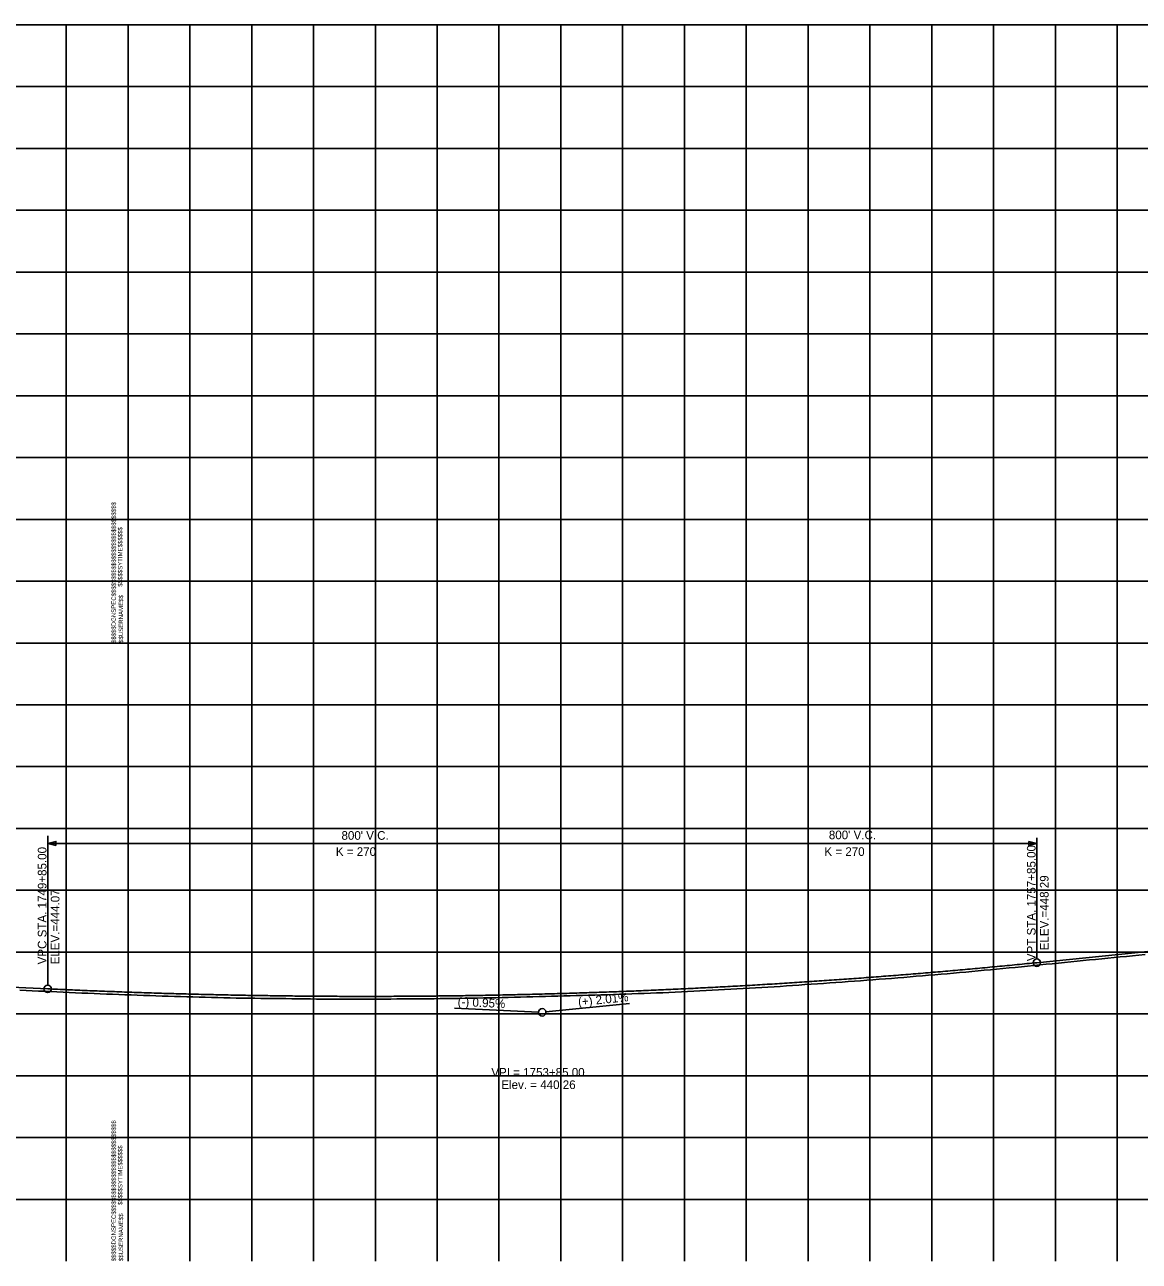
# Model space of a CAD drawing. Extents: x -90830 to 2015517, y -20856 to 836331.
# Drawn here: x 63890 to 64791, y -9797 to -8797 of the extents above; entities that cross this region are included whole.
import ezdxf

# ---------------------------------------------------------------- set-up
doc = ezdxf.new("R2010")
doc.units = 0
for name, color, linetype in [('Level 1', 7, 'Continuous'), ('RD_DDB_GradeTX', 7, 'Continuous'), ('RD_DDB_Profile_EX', 7, 'Continuous'), ('RD_DDB_Profile_Lbl', 7, 'Continuous'), ('RD_DDB_Profile_PR', 7, 'Continuous'), ('RD_DDB_StripGrade', 7, 'Continuous'), ('RD_DDB_VCLbl', 7, 'Continuous'), ('RD_PD_Final_TX', 7, 'Continuous')]:
    doc.layers.add(name, color=color, linetype=linetype)

msp = doc.modelspace()

# ---------------------------------------------------------------- linework, layer by layer
at = {"layer": 'Level 1'}
for p, q in [((62373.46, -8797.12), (63973.46, -8797.12)), ((63923.46, -8797.12), (63923.46, -9297.12)), ((63973.46, -8797.12), (63973.46, -9297.12)), ((63973.46, -8797.12), (63973.46, -9297.12)), ((63973.46, -8797.12), (65573.46, -8797.12)), ((63973.46, -8797.12), (63973.46, -9297.12)), ((64023.46, -8797.12), (64023.46, -9297.12)), ((64073.46, -8797.12), (64073.46, -9297.12)), ((64123.46, -8797.12), (64123.46, -9297.12)), ((64173.46, -8797.12), (64173.46, -9297.12)), ((64223.46, -8797.12), (64223.46, -9297.12)), ((64273.46, -8797.12), (64273.46, -9297.12)), ((64323.46, -8797.12), (64323.46, -9297.12)), ((64373.46, -8797.12), (64373.46, -9297.12)), ((64423.46, -8797.12), (64423.46, -9297.12)), ((64473.46, -8797.12), (64473.46, -9297.12)), ((64523.46, -8797.12), (64523.46, -9297.12)), ((64573.46, -8797.12), (64573.46, -9297.12)), ((64623.46, -8797.12), (64623.46, -9297.12)), ((64673.46, -8797.12), (64673.46, -9297.12)), ((64723.46, -8797.12), (64723.46, -9297.12)), ((64773.46, -8797.12), (64773.46, -9297.12)), ((62373.46, -8847.12), (63973.46, -8847.12)), ((63973.46, -8847.12), (65573.46, -8847.12)), ((62373.46, -8897.12), (63973.46, -8897.12)), ((63973.46, -8897.12), (65573.46, -8897.12)), ((62373.46, -8947.12), (63973.46, -8947.12)), ((63973.46, -8947.12), (65573.46, -8947.12)), ((62373.46, -8997.12), (63973.46, -8997.12)), ((63973.46, -8997.12), (65573.46, -8997.12)), ((62373.46, -9047.12), (63973.46, -9047.12)), ((63973.46, -9047.12), (65573.46, -9047.12)), ((62373.46, -9097.12), (63973.46, -9097.12)), ((63973.46, -9097.12), (65573.46, -9097.12)), ((62373.46, -9147.12), (63973.46, -9147.12)), ((63973.46, -9147.12), (65573.46, -9147.12)), ((62373.46, -9197.12), (63973.46, -9197.12)), ((63973.46, -9197.12), (65573.46, -9197.12)), ((62373.46, -9247.12), (63973.46, -9247.12)), ((63973.46, -9247.12), (65573.46, -9247.12)), ((62373.46, -9297.12), (63973.46, -9297.12)), ((62373.46, -9297.12), (63973.46, -9297.12)), ((63923.46, -9297.12), (63923.46, -9797.12)), ((63973.46, -9297.12), (63973.46, -9797.12)), ((63973.46, -9297.12), (63973.46, -9797.12)), ((63973.46, -9297.12), (65573.46, -9297.12)), ((63973.46, -9297.12), (65573.46, -9297.12)), ((63973.46, -9297.12), (63973.46, -9797.12)), ((64023.46, -9297.12), (64023.46, -9797.12)), ((64073.46, -9297.12), (64073.46, -9797.12)), ((64123.46, -9297.12), (64123.46, -9797.12)), ((64173.46, -9297.12), (64173.46, -9797.12)), ((64223.46, -9297.12), (64223.46, -9797.12)), ((64273.46, -9297.12), (64273.46, -9797.12)), ((64323.46, -9297.12), (64323.46, -9797.12)), ((64373.46, -9297.12), (64373.46, -9797.12)), ((64423.46, -9297.12), (64423.46, -9797.12)), ((64473.46, -9297.12), (64473.46, -9797.12)), ((64523.46, -9297.12), (64523.46, -9797.12)), ((64573.46, -9297.12), (64573.46, -9797.12)), ((64623.46, -9297.12), (64623.46, -9797.12)), ((64673.46, -9297.12), (64673.46, -9797.12)), ((64723.46, -9297.12), (64723.46, -9797.12)), ((64773.46, -9297.12), (64773.46, -9797.12)), ((62373.46, -9347.12), (63973.46, -9347.12)), ((63973.46, -9347.12), (65573.46, -9347.12)), ((62373.46, -9397.12), (63973.46, -9397.12)), ((63973.46, -9397.12), (65573.46, -9397.12)), ((62373.46, -9447.12), (63973.46, -9447.12)), ((63973.46, -9447.12), (65573.46, -9447.12)), ((62373.46, -9497.12), (63973.46, -9497.12)), ((63973.46, -9497.12), (65573.46, -9497.12)), ((62373.46, -9547.12), (63973.46, -9547.12)), ((63973.46, -9547.12), (65573.46, -9547.12)), ((62373.46, -9597.12), (63973.46, -9597.12)), ((63973.46, -9597.12), (65573.46, -9597.12)), ((62373.46, -9647.12), (63973.46, -9647.12)), ((63973.46, -9647.12), (65573.46, -9647.12)), ((62373.46, -9697.12), (63973.46, -9697.12)), ((63973.46, -9697.12), (65573.46, -9697.12)), ((62373.46, -9747.12), (63973.46, -9747.12)), ((63973.46, -9747.12), (65573.46, -9747.12))]:
    msp.add_line(p, q, dxfattribs=at)
at = {"layer": 'RD_DDB_GradeTX'}
for p, q in [((64379.1, -9588.73), (64311.44, -9595.52)), ((64237.54, -9592.45), (64305.46, -9595.68))]:
    msp.add_line(p, q, dxfattribs=at)
msp.add_circle((64308.46, -9595.82), 3, dxfattribs=at)
at = {"layer": 'RD_DDB_Profile_EX'}
for points in [[(64420.95, -9579.27), (64425.95, -9579.02), (64430.95, -9578.77), (64435.95, -9578.52), (64440.95, -9578.25), (64445.95, -9577.98), (64450.95, -9577.71), (64455.95, -9577.44), (64460.95, -9577.16), (64465.95, -9576.88), (64470.95, -9576.61), (64475.95, -9576.33), (64480.95, -9576.04), (64485.95, -9575.74), (64490.95, -9575.43), (64495.95, -9575.14), (64500.95, -9574.8), (64505.95, -9574.46), (64510.95, -9574.11), (64515.95, -9573.77), (64520.95, -9573.42), (64525.95, -9573.08), (64530.95, -9572.74), (64535.95, -9572.4), (64540.95, -9572.05), (64545.95, -9571.69), (64550.95, -9571.34), (64555.95, -9570.99), (64560.95, -9570.62), (64565.95, -9570.24), (64570.95, -9569.86), (64575.95, -9569.49), (64580.95, -9569.11), (64585.95, -9568.73), (64590.95, -9568.35), (64595.95, -9567.96), (64600.95, -9567.53), (64605.95, -9567.1), (64610.95, -9566.67), (64615.95, -9566.24), (64620.95, -9565.83), (64625.95, -9565.43), (64630.95, -9565.02), (64635.95, -9564.61), (64640.95, -9564.15), (64645.95, -9563.68), (64650.95, -9563.21), (64655.95, -9562.75), (64660.95, -9562.29), (64665.95, -9561.82), (64670.95, -9561.36), (64675.95, -9560.89), (64680.95, -9560.41), (64685.95, -9559.92), (64690.95, -9559.44), (64695.95, -9558.95), (64700.95, -9558.46), (64705.95, -9557.96), (64710.95, -9557.46), (64715.95, -9556.96), (64720.95, -9556.45), (64725.95, -9555.93), (64730.95, -9555.42), (64735.95, -9554.92), (64740.95, -9554.44), (64745.95, -9553.95), (64750.95, -9553.47), (64755.95, -9552.99), (64760.95, -9552.5), (64765.95, -9552.01), (64770.95, -9551.52), (64775.95, -9551.02), (64780.95, -9550.52), (64785.95, -9550.01), (64790.95, -9549.51), (64795.95, -9549)], [(63885.95, -9577.88), (63890.95, -9578.1), (63895.95, -9578.33), (63900.95, -9578.55), (63905.95, -9578.79), (63910.95, -9579.03), (63915.95, -9579.27), (63920.95, -9579.51)], [(63920.95, -9579.51), (63925.95, -9579.74), (63930.95, -9579.96), (63935.95, -9580.18), (63940.95, -9580.41), (63945.95, -9580.6), (63950.95, -9580.79), (63955.95, -9580.98), (63960.95, -9581.17), (63965.95, -9581.36), (63970.95, -9581.56), (63975.95, -9581.76), (63980.95, -9581.95), (63985.95, -9582.13), (63990.95, -9582.31), (63995.95, -9582.48), (64000.95, -9582.65), (64005.95, -9582.81), (64010.95, -9582.97), (64015.95, -9583.12), (64020.95, -9583.28), (64025.95, -9583.4), (64030.95, -9583.51), (64035.95, -9583.63), (64040.95, -9583.74), (64045.95, -9583.86), (64050.95, -9583.98), (64055.95, -9584.1), (64060.95, -9584.22), (64065.95, -9584.3), (64070.95, -9584.38), (64075.95, -9584.46), (64080.95, -9584.53), (64085.95, -9584.58), (64090.95, -9584.63), (64095.95, -9584.68), (64100.95, -9584.74), (64105.95, -9584.81), (64110.95, -9584.87), (64115.95, -9584.94), (64120.95, -9585.01), (64125.95, -9585.02), (64130.95, -9585.04), (64135.95, -9585.06), (64140.95, -9585.07), (64145.95, -9585.1), (64150.95, -9585.12), (64155.95, -9585.15), (64160.95, -9585.17), (64165.95, -9585.15), (64170.95, -9585.13), (64175.95, -9585.11), (64180.95, -9585.09), (64185.95, -9585.04), (64190.95, -9584.99), (64195.95, -9584.94), (64200.95, -9584.89), (64205.95, -9584.86), (64210.95, -9584.83), (64215.95, -9584.8), (64220.95, -9584.76), (64225.95, -9584.69), (64230.95, -9584.62), (64235.95, -9584.55), (64240.95, -9584.48), (64245.95, -9584.4), (64250.95, -9584.32), (64255.95, -9584.25), (64260.95, -9584.16), (64265.95, -9584.06), (64270.95, -9583.96), (64275.95, -9583.86), (64280.95, -9583.75), (64285.95, -9583.63), (64290.95, -9583.51), (64295.95, -9583.39), (64300.95, -9583.27), (64305.95, -9583.13), (64310.95, -9582.99), (64315.95, -9582.85), (64320.95, -9582.71), (64325.95, -9582.58), (64330.95, -9582.44), (64335.95, -9582.3), (64340.95, -9582.16), (64345.95, -9582.02), (64350.95, -9581.87), (64355.95, -9581.73), (64360.95, -9581.57), (64365.95, -9581.4), (64370.95, -9581.23), (64375.95, -9581.06), (64380.95, -9580.88), (64385.95, -9580.69), (64390.95, -9580.51), (64395.95, -9580.32), (64400.95, -9580.12), (64405.95, -9579.91), (64410.95, -9579.71), (64415.95, -9579.5), (64420.95, -9579.27)]]:
    msp.add_lwpolyline(points, dxfattribs=at)
at = {"layer": 'RD_DDB_Profile_PR'}
for p, q in [((64708.46, -9555.64), (66173.46, -9408.5)), ((63711.46, -9567.41), (63908.46, -9576.78))]:
    msp.add_line(p, q, dxfattribs=at)
msp.add_spline([(63908.46, -9576.78), (63924.46, -9577.52), (63940.46, -9578.21), (63956.46, -9578.85), (63972.46, -9579.45), (63988.46, -9580), (64004.46, -9580.5), (64020.46, -9580.95), (64036.46, -9581.36), (64052.46, -9581.72), (64068.46, -9582.03), (64084.46, -9582.29), (64100.46, -9582.51), (64116.46, -9582.68), (64132.46, -9582.8), (64148.46, -9582.88), (64164.46, -9582.9), (64180.46, -9582.88), (64196.46, -9582.82), (64212.46, -9582.7), (64228.46, -9582.54), (64244.46, -9582.33), (64260.46, -9582.07), (64276.46, -9581.77), (64292.46, -9581.42), (64308.46, -9581.02), (64324.46, -9580.57), (64340.46, -9580.08), (64356.46, -9579.54), (64372.46, -9578.95), (64388.46, -9578.31), (64404.46, -9577.63), (64420.46, -9576.9), (64436.46, -9576.12), (64452.46, -9575.29), (64468.46, -9574.42), (64484.46, -9573.5), (64500.46, -9572.53), (64516.46, -9571.52), (64532.46, -9570.46), (64548.46, -9569.35), (64564.46, -9568.19), (64580.46, -9566.99), (64596.46, -9565.73), (64612.46, -9564.43), (64628.46, -9563.09), (64644.46, -9561.69), (64660.46, -9560.25), (64676.46, -9558.76), (64692.46, -9557.23), (64708.46, -9555.64)], degree=3, dxfattribs=at)
at = {"layer": 'RD_DDB_VCLbl'}
for p, q in [((63908.46, -9453.14), (63908.46, -9573.78)), ((63908.46, -9459.17), (64708.46, -9459.17)), ((64708.46, -9454.72), (64708.46, -9552.64))]:
    msp.add_line(p, q, dxfattribs=at)
for centre in [(64708.46, -9555.64), (63908.46, -9576.78)]:
    msp.add_circle(centre, 3, dxfattribs=at)
at = {"layer": 'RD_PD_Final_TX'}
for points in [[(63915.06, -9460.82), (63908.46, -9459.17), (63915.06, -9457.52)], [(64701.86, -9457.52), (64708.46, -9459.17), (64701.86, -9460.82)]]:
    msp.add_lwpolyline(points, close=True, dxfattribs=at)

# ---------------------------------------------------------------- texts
at = {"layer": 'Level 1'}
for s, p in [('$$$$$DGNSPEC$$$$$$$$$$$$$$$$$$$$$$$$$$$$', (63963.56, -9297.17)), ('$$$$$SYTIME$$$$$$', (63968.86, -9251.57)), ('$$USERNAME$$', (63969.46, -9297.02)), ('$$$$$DGNSPEC$$$$$$$$$$$$$$$$$$$$$$$$$$$$', (63963.56, -9797.17)), ('$$$$$SYTIME$$$$$$', (63968.86, -9751.57)), ('$$USERNAME$$', (63969.46, -9797.02))]:
    msp.add_text(s, height=3.5436, rotation=90, dxfattribs=at).set_placement(p)
at = {"layer": 'RD_DDB_GradeTX'}
for s, rotation, p in [('(+) 2.01%', 5.73555, (64337.78, -9590.87)), ('(-) 0.95%', 357.27507, (64239.92, -9590.56))]:
    msp.add_text(s, height=7, rotation=rotation, dxfattribs=at).set_placement(p)
at = {"layer": 'RD_DDB_Profile_Lbl'}
for s, p in [('VPI = 1753+85.00', (64267.27, -9647.82)), ('Elev. = 440.26', (64275.34, -9657.82))]:
    msp.add_text(s, height=7, dxfattribs=at).set_placement(p)
at = {"layer": 'RD_DDB_StripGrade'}
for s, p in [('VPC STA. 1749+85.00 ', (63907.46, -9557.02)), ('VPT STA. 1757+85.00 ', (64707.46, -9554.43)), ('ELEV.=448.29', (64717.96, -9545.64)), ('ELEV.=444.07', (63917.96, -9557.02))]:
    msp.add_text(s, height=7, rotation=90, dxfattribs=at).set_placement(p)
at = {"layer": 'RD_DDB_VCLbl'}
for s, p in [("800' V.C.", (64146.07, -9456.26)), ("800' V.C.", (64540.24, -9455.83)), ('K = 270', (64141.51, -9469.31)), ('K = 270', (64536.64, -9469.31))]:
    msp.add_text(s, height=7, dxfattribs=at).set_placement(p)

doc.saveas('drawing.dxf')
